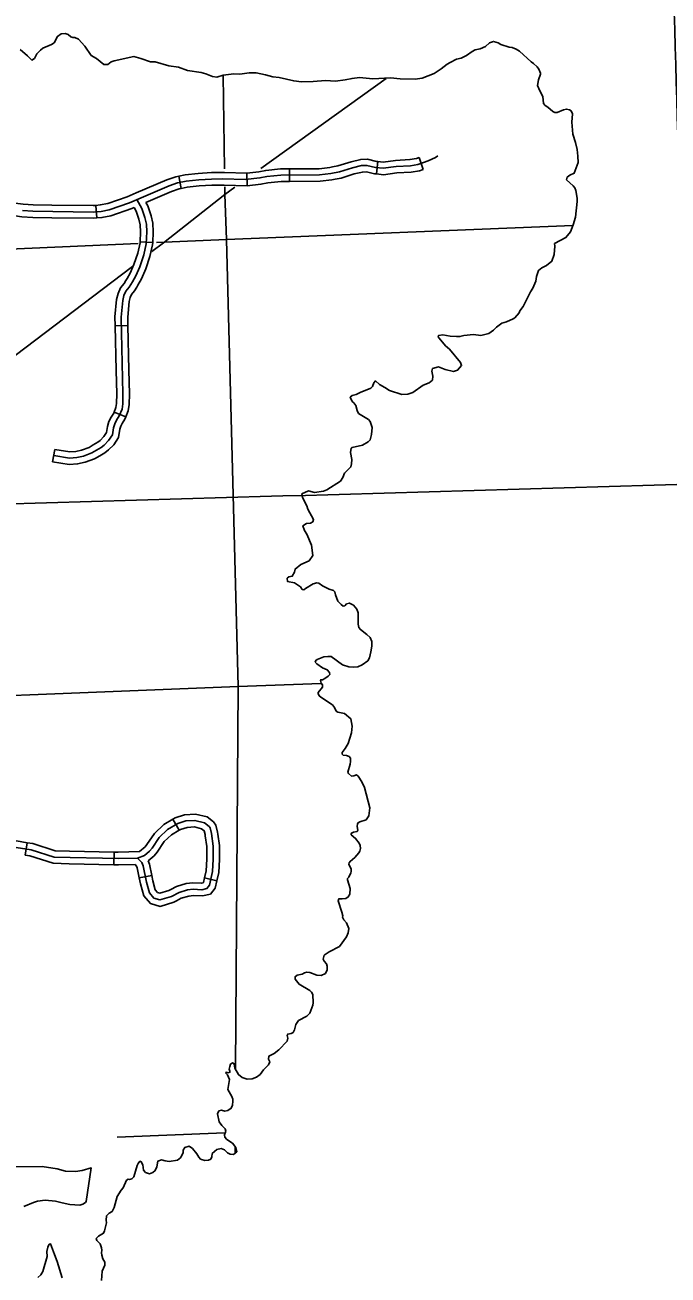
# Model space of a CAD drawing. Extents: x 1212896 to 1368412, y 378476 to 478763.
# Drawn here: x 1266627 to 1274256, y 414998 to 429817 of the extents above; entities that cross this region are included whole.
import ezdxf

# ---------------------------------------------------------------- set-up
doc = ezdxf.new("R2010")
doc.units = 0
for name, color, linetype in [('Level 31', 7, 'Continuous'), ('Level 4', 7, 'Continuous'), ('Level 45', 7, 'Continuous'), ('Level 5', 7, 'Continuous'), ('Level 60', 7, 'Continuous'), ('Level 9', 7, 'Continuous')]:
    doc.layers.add(name, color=color, linetype=linetype)

msp = doc.modelspace()

# ---------------------------------------------------------------- linework, layer by layer
at = {"layer": 'Level 31'}
for p, q in [((1268480, 427878), (1268450, 428025)), ((1269257, 428061), (1269263, 427911)), ((1267467, 427679), (1267479, 427530)), ((1267993, 427247), (1268143, 427240)), ((1268143, 427240), (1268143, 427240)), ((1267847, 426253), (1267697, 426249)), ((1267847, 426253), (1267847, 426253)), ((1267684, 425228), (1267823, 425172)), ((1266955, 424638), (1266979, 424786))]:
    msp.add_line(p, q, dxfattribs=at)
for points in [[(1266598, 427618), (1266721, 427609), (1267437, 427600), (1267529, 427608), (1267627, 427627), (1267868, 427710), (1268338, 427911), (1268438, 427945), (1268540, 427965), (1268688, 427982), (1268840, 427990), (1268972, 427992), (1269240, 427985)], [(1267945, 427826), (1268311, 427983), (1268418, 428019), (1268450, 428025)], [(1268450, 428025), (1268528, 428041), (1268682, 428058), (1268838, 428067), (1268973, 428068), (1268993, 428068)], [(1268993, 428068), (1269257, 428061)], [(1268480, 427878), (1268457, 427874), (1268364, 427842), (1268061, 427713)], [(1268989, 427918), (1268972, 427918), (1268843, 427917), (1268694, 427909), (1268551, 427893), (1268480, 427878)], [(1269263, 427911), (1268989, 427918)], [(1266424, 427717), (1266446, 427715), (1266606, 427694), (1266725, 427685), (1266946, 427682)], [(1266946, 427682), (1267435, 427677), (1267467, 427679)], [(1267954, 427747), (1268013, 427643), (1268050, 427534), (1268068, 427458), (1268073, 427365), (1268065, 427223), (1268035, 427092), (1267989, 426952), (1267941, 426843), (1267902, 426773), (1267862, 426710), (1267824, 426663), (1267801, 426610), (1267786, 426552), (1267768, 426355), (1267788, 425444), (1267787, 425325), (1267778, 425264), (1267745, 425182), (1267713, 425133), (1267692, 425090), (1267677, 425041), (1267664, 424957), (1267619, 424891), (1267568, 424838), (1267532, 424810), (1267420, 424744), (1267320, 424707), (1267240, 424689), (1267155, 424684), (1266967, 424714)], [(1267467, 427679), (1267519, 427684), (1267608, 427701), (1267840, 427781), (1267945, 427826)], [(1268061, 427713), (1268083, 427674), (1268124, 427555), (1268144, 427468), (1268149, 427365), (1268143, 427240)], [(1266944, 427532), (1266718, 427535), (1266590, 427545), (1266431, 427566), (1266413, 427567)], [(1267479, 427530), (1267440, 427527), (1266944, 427532)], [(1267479, 427530), (1267539, 427535), (1267647, 427556), (1267894, 427641), (1267923, 427653)], [(1267993, 427247), (1267999, 427365), (1267995, 427447), (1267979, 427514), (1267946, 427612), (1267923, 427653)], [(1267825, 426790), (1267838, 426811), (1267875, 426876), (1267920, 426979), (1267964, 427111), (1267992, 427234), (1267993, 427247)], [(1268143, 427240), (1268141, 427213), (1268108, 427071), (1268060, 426925), (1268009, 426809), (1267967, 426734), (1267952, 426710)], [(1267697, 426249), (1267694, 426357), (1267713, 426565), (1267731, 426634), (1267761, 426702), (1267802, 426753), (1267825, 426790)], [(1267952, 426710), (1267924, 426666), (1267890, 426623), (1267873, 426585), (1267862, 426539), (1267845, 426352), (1267847, 426253)], [(1267697, 426249), (1267708, 425722)], [(1267847, 426253), (1267858, 425725)], [(1267684, 425228), (1267706, 425283), (1267714, 425331), (1267715, 425443), (1267708, 425722)], [(1267858, 425725), (1267865, 425444), (1267864, 425319), (1267852, 425243), (1267823, 425172)], [(1267437, 424840), (1267491, 424871), (1267519, 424893), (1267562, 424937), (1267594, 424985), (1267606, 425058), (1267623, 425117), (1267649, 425169), (1267679, 425216), (1267684, 425228)], [(1267823, 425172), (1267813, 425146), (1267780, 425095), (1267764, 425062), (1267752, 425024), (1267736, 424928), (1267679, 424842), (1267619, 424781), (1267575, 424747), (1267514, 424711)], [(1266979, 424786), (1267159, 424758), (1267229, 424762), (1267299, 424778), (1267388, 424810), (1267437, 424840)], [(1267514, 424711), (1267453, 424674), (1267342, 424634), (1267251, 424613), (1267152, 424607), (1266955, 424638)], [(1265253, 416263), (1266831, 416285), (1267010, 416257), (1267108, 416230), (1267226, 416227), (1267304, 416239), (1267412, 416268), (1267353, 415870), (1267343, 415858), (1267312, 415838), (1267276, 415825), (1267157, 415836), (1267069, 415852), (1266987, 415875), (1266866, 415885), (1266774, 415872), (1266726, 415857), (1266614, 415809)]]:
    msp.add_lwpolyline(points, dxfattribs=at)
at = {"layer": 'Level 4'}
for points in [[(1269425, 428116), (1270910, 429183)], [(1268132, 427131), (1268269, 427235), (1268997, 427809), (1269118, 427895)], [(1263984, 423986), (1267901, 426956)]]:
    msp.add_lwpolyline(points, dxfattribs=at)
at = {"layer": 'Level 45'}
for p, q in [((1270812, 428200), (1270796, 428051)), ((1271302, 428246), (1271352, 428104)), ((1269764, 428113), (1269764, 427963)), ((1268382, 420402), (1268457, 420272)), ((1266627, 419975), (1266652, 420123)), ((1267679, 419862), (1267683, 420012)), ((1267983, 419705), (1268130, 419736)), ((1268903, 419673), (1268757, 419705))]:
    msp.add_line(p, q, dxfattribs=at)
for points in [[(1269240, 427985), (1269414, 428004), (1269496, 428022), (1269661, 428039), (1270122, 428040), (1270254, 428057), (1270357, 428077), (1270514, 428125), (1270620, 428150), (1270684, 428153), (1270786, 428129), (1270878, 428119), (1271030, 428139), (1271201, 428149), (1271289, 428163), (1271412, 428206), (1271497, 428245), (1271526, 428268)], [(1269764, 428113), (1270117, 428114), (1270242, 428129), (1270276, 428136)], [(1270276, 428136), (1270339, 428149), (1270495, 428197), (1270610, 428223), (1270691, 428227), (1270798, 428201), (1270812, 428200)], [(1270812, 428200), (1270877, 428193), (1271023, 428212), (1271193, 428222), (1271271, 428235), (1271302, 428246)], [(1269257, 428061), (1269403, 428077), (1269484, 428094), (1269657, 428113), (1269764, 428113)], [(1269764, 427963), (1270127, 427964), (1270266, 427981), (1270305, 427989)], [(1270305, 427989), (1270376, 428003), (1270534, 428052), (1270630, 428074), (1270677, 428076), (1270773, 428053), (1270796, 428051)], [(1270796, 428051), (1270879, 428042), (1271037, 428063), (1271209, 428073), (1271308, 428089), (1271352, 428104)], [(1269263, 427911), (1269426, 427929), (1269508, 427946), (1269665, 427963), (1269764, 427963)], [(1268915, 420223), (1268912, 420247), (1268891, 420332), (1268862, 420370), (1268788, 420428), (1268649, 420461), (1268521, 420453), (1268409, 420417), (1268382, 420402)], [(1266521, 420068), (1266700, 420037), (1266972, 419952), (1267735, 419935), (1267963, 419941), (1268013, 419887), (1268028, 419848), (1268069, 419654), (1268103, 419530), (1268156, 419466), (1268228, 419445), (1268363, 419486), (1268454, 419532), (1268555, 419563), (1268623, 419571), (1268724, 419566), (1268785, 419581), (1268816, 419618), (1268852, 419781), (1268860, 419927), (1268859, 420084), (1268839, 420233), (1268823, 420300), (1268810, 420317), (1268755, 420360), (1268643, 420387), (1268535, 420381), (1268439, 420349), (1268317, 420279), (1268219, 420186), (1268134, 420057), (1268105, 420022), (1268045, 419973), (1267963, 419941)], [(1268382, 420402), (1268273, 420339), (1268162, 420234), (1268074, 420101), (1268052, 420074), (1267984, 420018)], [(1268457, 420272), (1268363, 420218), (1268278, 420137), (1268195, 420011), (1268159, 419967), (1268087, 419908)], [(1268766, 420203), (1268764, 420219), (1268753, 420265), (1268721, 420289), (1268636, 420310), (1268549, 420305), (1268470, 420279), (1268457, 420272)], [(1266102, 420056), (1266357, 420129), (1266524, 420145), (1266652, 420123)], [(1266652, 420123), (1266718, 420112), (1266985, 420028), (1267155, 420024)], [(1268757, 419705), (1268776, 419791), (1268784, 419929), (1268783, 420079), (1268766, 420203)], [(1268903, 419673), (1268925, 419771), (1268934, 419925), (1268933, 420090), (1268915, 420223)], [(1266627, 419975), (1266683, 419966), (1266960, 419879), (1267151, 419874)], [(1267155, 420024), (1267683, 420012)], [(1267683, 420012), (1267734, 420011), (1267984, 420018)], [(1267151, 419874), (1267679, 419862)], [(1267679, 419862), (1267735, 419861), (1267932, 419866), (1267949, 419847), (1267957, 419827), (1267983, 419705)], [(1268087, 419908), (1268102, 419870), (1268130, 419736)], [(1267983, 419705), (1267998, 419637), (1268036, 419495), (1268114, 419402), (1268229, 419368), (1268391, 419418), (1268425, 419435)], [(1268130, 419736), (1268143, 419672), (1268172, 419566), (1268200, 419533), (1268228, 419525), (1268335, 419557), (1268357, 419569)], [(1268357, 419569), (1268425, 419603), (1268539, 419638), (1268620, 419648), (1268717, 419643), (1268742, 419649), (1268745, 419652), (1268757, 419705)], [(1268425, 419435), (1268481, 419464), (1268570, 419490), (1268626, 419497), (1268731, 419492), (1268826, 419514), (1268884, 419585), (1268903, 419673)]]:
    msp.add_lwpolyline(points, dxfattribs=at)
at = {"layer": 'Level 5'}
for points in [[(1268993, 428113), (1268978, 429218)], [(1269019, 427274), (1268997, 427809), (1268996, 427898)], [(1273128, 427440), (1269019, 427274), (1268185, 427237)], [(1269123, 417445), (1269156, 421975), (1269019, 427274)], [(1267968, 427228), (1263832, 427045)], [(1270142, 422011), (1269156, 421975), (1264005, 421769)], [(1268999, 416682), (1267721, 416631)], [(1269120, 416445), (1269119, 416516)]]:
    msp.add_lwpolyline(points, dxfattribs=at)
at = {"layer": 'Level 60'}
for points in [[(1275538, 388463), (1274493, 424373), (1274106, 437641)], [(1257401, 423880), (1274493, 424373), (1311686, 425481), (1319317, 425714)]]:
    msp.add_spline(points, degree=3, dxfattribs=at)
at = {"layer": 'Level 9'}
for points in [[(1269481, 429228), (1269371, 429249), (1269288, 429251), (1269177, 429234), (1269105, 429240), (1268978, 429223), (1268904, 429197), (1268853, 429205), (1268772, 429239), (1268718, 429255), (1268556, 429278), (1268446, 429319), (1268333, 429333), (1268170, 429380), (1268116, 429379), (1268002, 429420), (1267920, 429443), (1267685, 429393), (1267649, 429379), (1267609, 429351), (1267561, 429349), (1267474, 429421), (1267411, 429456), (1267337, 429565), (1267262, 429649), (1267219, 429670), (1267193, 429670), (1267169, 429677), (1267138, 429703), (1267103, 429717), (1267056, 429711), (1267012, 429683), (1266972, 429607), (1266942, 429586), (1266839, 429542), (1266811, 429520), (1266768, 429474), (1266738, 429421), (1266708, 429401), (1266657, 429453), (1266568, 429527)], [(1272816, 426965), (1272876, 427016), (1272905, 427098), (1272912, 427197), (1272908, 427226), (1273045, 427298), (1273099, 427364), (1273132, 427447), (1273158, 427538), (1273179, 427725), (1273179, 427766), (1273162, 427854), (1273149, 427885), (1273130, 427912), (1273053, 427983), (1273061, 428014), (1273092, 428038), (1273142, 428060), (1273189, 428189), (1273187, 428264), (1273177, 428343), (1273158, 428425), (1273128, 428523), (1273115, 428667), (1273123, 428763), (1273107, 428799), (1273085, 428812), (1273053, 428820), (1273017, 428812), (1272939, 428781), (1272912, 428780), (1272891, 428791), (1272831, 428844), (1272799, 428862), (1272780, 428888), (1272770, 428969), (1272733, 429036), (1272708, 429100), (1272721, 429166), (1272741, 429235), (1272742, 429248), (1272723, 429294), (1272704, 429320), (1272661, 429361), (1272631, 429382), (1272493, 429509), (1272453, 429531), (1272406, 429549), (1272371, 429556), (1272273, 429588), (1272242, 429605), (1272187, 429622), (1272137, 429605), (1272091, 429561), (1272027, 429536), (1271969, 429522), (1271933, 429505), (1271864, 429454), (1271803, 429426), (1271746, 429412), (1271670, 429372), (1271635, 429352), (1271565, 429298), (1271483, 429243), (1271339, 429186), (1271257, 429176), (1271079, 429178), (1270963, 429191), (1270754, 429180), (1270594, 429196), (1270507, 429184), (1270425, 429166), (1270309, 429152), (1270192, 429158), (1270045, 429146), (1269909, 429144), (1269815, 429154), (1269644, 429194), (1269566, 429203), (1269481, 429228)], [(1269911, 424261), (1269989, 424293), (1270061, 424276), (1270167, 424289), (1270206, 424305), (1270371, 424411), (1270396, 424452), (1270419, 424504), (1270493, 424578), (1270501, 424615), (1270504, 424666), (1270489, 424751), (1270498, 424800), (1270510, 424810), (1270630, 424836), (1270698, 424875), (1270722, 424898), (1270736, 424961), (1270744, 425045), (1270722, 425115), (1270701, 425142), (1270585, 425213), (1270569, 425248), (1270553, 425307), (1270529, 425338), (1270509, 425355), (1270486, 425404), (1270509, 425424), (1270555, 425437), (1270604, 425462), (1270730, 425513), (1270750, 425532), (1270767, 425576), (1270785, 425597), (1270833, 425555), (1270895, 425521), (1270951, 425483), (1271096, 425436), (1271167, 425439), (1271229, 425460), (1271350, 425547), (1271423, 425577), (1271463, 425608), (1271466, 425653), (1271454, 425713), (1271462, 425745), (1271533, 425765), (1271612, 425732), (1271710, 425711), (1271760, 425726), (1271807, 425779), (1271793, 425816), (1271664, 425973), (1271617, 426013), (1271540, 426103), (1271527, 426122), (1271534, 426138), (1271584, 426144), (1271673, 426128), (1271745, 426123), (1271787, 426123), (1271835, 426137), (1271949, 426150), (1272035, 426137), (1272129, 426160), (1272187, 426201), (1272219, 426237), (1272284, 426282), (1272340, 426300), (1272417, 426332), (1272438, 426346), (1272491, 426404), (1272498, 426429), (1272536, 426482), (1272624, 426653), (1272651, 426696), (1272686, 426779), (1272694, 426837), (1272719, 426907), (1272760, 426937), (1272816, 426965)], [(1270303, 423099), (1270286, 423114), (1270235, 423128), (1270156, 423169), (1270111, 423201), (1270088, 423206), (1270044, 423191), (1269955, 423138), (1269936, 423120), (1269916, 423127), (1269895, 423158), (1269824, 423204), (1269743, 423219), (1269736, 423258), (1269756, 423275), (1269797, 423283), (1269825, 423329), (1269831, 423368), (1269900, 423421), (1269998, 423463), (1270042, 423528), (1270026, 423652), (1269971, 423782), (1269941, 423826), (1269925, 423880), (1269967, 423908), (1270014, 423913), (1270043, 423929), (1270051, 423953), (1269982, 424079), (1269970, 424117), (1269921, 424215), (1269911, 424261)], [(1270675, 420396), (1270705, 420441), (1270717, 420538), (1270655, 420778), (1270623, 420844), (1270579, 420913), (1270560, 420928), (1270527, 420917), (1270502, 420914), (1270465, 420942), (1270458, 420960), (1270485, 421056), (1270490, 421086), (1270489, 421124), (1270472, 421146), (1270443, 421158), (1270403, 421160), (1270390, 421174), (1270390, 421194), (1270425, 421239), (1270459, 421301), (1270500, 421427), (1270508, 421505), (1270492, 421592), (1270417, 421654), (1270340, 421671), (1270317, 421683), (1270298, 421726), (1270274, 421759), (1270149, 421840), (1270116, 421866), (1270105, 421893), (1270105, 421905), (1270156, 421969), (1270157, 421993), (1270140, 422016), (1270133, 422047), (1270136, 422055), (1270155, 422055), (1270184, 422068), (1270224, 422098), (1270242, 422117), (1270240, 422141), (1270213, 422173), (1270155, 422196), (1270091, 422242), (1270071, 422262), (1270076, 422284), (1270092, 422297), (1270173, 422326), (1270220, 422332), (1270258, 422329), (1270393, 422232), (1270468, 422210), (1270529, 422204), (1270574, 422207), (1270628, 422230), (1270694, 422281), (1270715, 422316), (1270729, 422386), (1270740, 422455), (1270740, 422510), (1270722, 422557), (1270682, 422593), (1270607, 422650), (1270586, 422674), (1270579, 422713), (1270579, 422849), (1270564, 422893), (1270525, 422939), (1270476, 422964), (1270443, 422956), (1270421, 422931), (1270403, 422929), (1270377, 422947), (1270340, 422987), (1270312, 423060), (1270303, 423099)], [(1269807, 417872), (1269826, 417905), (1269839, 417967), (1269873, 418015), (1269969, 418068), (1270008, 418104), (1270042, 418199), (1270046, 418226), (1270042, 418323), (1270025, 418353), (1270007, 418370), (1269879, 418445), (1269831, 418505), (1269832, 418535), (1269855, 418552), (1269916, 418564), (1269944, 418580), (1269969, 418589), (1270006, 418586), (1270088, 418552), (1270140, 418548), (1270191, 418573), (1270212, 418616), (1270213, 418659), (1270205, 418686), (1270177, 418717), (1270164, 418741), (1270177, 418788), (1270234, 418831), (1270357, 418892), (1270440, 419009), (1270460, 419056), (1270469, 419107), (1270441, 419173), (1270408, 419208), (1270395, 419241), (1270397, 419255), (1270387, 419299), (1270342, 419434), (1270351, 419458), (1270389, 419456), (1270435, 419463), (1270461, 419480), (1270480, 419515), (1270485, 419579), (1270453, 419685), (1270455, 419699), (1270469, 419715), (1270479, 419743), (1270493, 419764), (1270498, 419787), (1270496, 419809), (1270470, 419868), (1270472, 419885), (1270483, 419901), (1270540, 419947), (1270589, 420004), (1270599, 420022), (1270606, 420055), (1270605, 420091), (1270592, 420118), (1270548, 420174), (1270498, 420218), (1270496, 420226), (1270502, 420238), (1270523, 420249), (1270566, 420255), (1270574, 420270), (1270568, 420315), (1270572, 420345), (1270580, 420359), (1270599, 420370), (1270675, 420396)], [(1269008, 417400), (1269019, 417401), (1269039, 417394), (1269058, 417401), (1269058, 417416), (1269049, 417438), (1269056, 417470), (1269066, 417498), (1269090, 417513), (1269110, 417503), (1269115, 417451), (1269161, 417375), (1269204, 417341), (1269264, 417321), (1269323, 417323), (1269375, 417342), (1269416, 417374), (1269457, 417432), (1269515, 417488), (1269531, 417526), (1269515, 417558), (1269518, 417592), (1269583, 417623), (1269638, 417666), (1269738, 417771), (1269746, 417807), (1269736, 417836), (1269745, 417854), (1269785, 417860), (1269807, 417872)], [(1268028, 416273), (1268034, 416241), (1268058, 416212), (1268102, 416197), (1268142, 416213), (1268171, 416236), (1268189, 416281), (1268203, 416348), (1268247, 416364), (1268290, 416350), (1268336, 416345), (1268437, 416359), (1268477, 416392), (1268503, 416452), (1268504, 416479), (1268525, 416511), (1268576, 416524), (1268614, 416498), (1268664, 416433), (1268689, 416394), (1268710, 416371), (1268760, 416354), (1268802, 416360), (1268831, 416373), (1268843, 416401), (1268847, 416438), (1268903, 416485), (1268954, 416497), (1268994, 416481), (1269031, 416448), (1269059, 416430), (1269099, 416426), (1269141, 416460), (1269129, 416509), (1269087, 416563), (1269022, 416606), (1268998, 416631), (1268994, 416659), (1269009, 416703), (1269002, 416730), (1268963, 416771), (1268931, 416814), (1268910, 416907), (1268928, 416944), (1268958, 416952), (1268997, 416942), (1269032, 416950), (1269073, 416976), (1269089, 417010), (1269094, 417058), (1269092, 417081), (1269081, 417113), (1269033, 417197), (1269053, 417316), (1269028, 417373), (1269011, 417390), (1269008, 417400)], [(1267536, 414935), (1267543, 415045), (1267572, 415113), (1267573, 415152), (1267550, 415190), (1267537, 415234), (1267534, 415260), (1267539, 415293), (1267536, 415321), (1267517, 415366), (1267480, 415406), (1267473, 415429), (1267497, 415460), (1267559, 415494), (1267571, 415521), (1267595, 415617), (1267588, 415650), (1267594, 415700), (1267624, 415730), (1267659, 415753), (1267683, 415797), (1267720, 415929), (1267766, 416003), (1267790, 416031), (1267830, 416122), (1267850, 416133), (1267868, 416131), (1267896, 416140), (1267920, 416162), (1267958, 416297), (1267968, 416321), (1267990, 416346), (1268006, 416340), (1268025, 416306), (1268028, 416273)], [(1266778, 414968), (1266813, 414999), (1266838, 415041), (1266890, 415218), (1266887, 415276), (1266896, 415330), (1266915, 415362), (1266931, 415366), (1266975, 415240), (1267009, 415160), (1267067, 414965)]]:
    msp.add_lwpolyline(points, dxfattribs=at)

doc.saveas('drawing.dxf')
